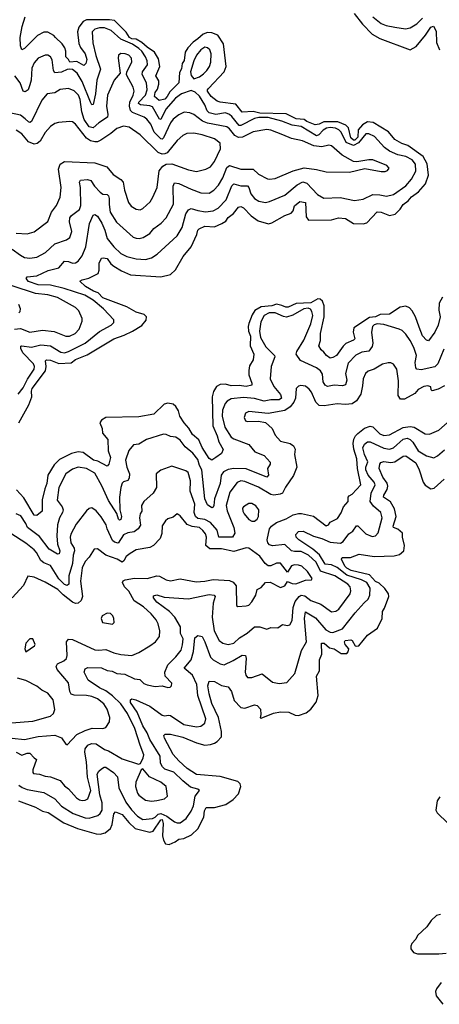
# Model space of a CAD drawing. Extents: x 1954683 to 2060285, y 904798 to 1016299.
# Tile 258 of 472: x 1977170 to 1980217, y 999122 to 1006274. Entities that reach past the tile are written whole.
import ezdxf

# ---------------------------------------------------------------- set-up
doc = ezdxf.new("R2010")
doc.units = 0

msp = doc.modelspace()

# ---------------------------------------------------------------- linework, layer by layer
at = {"layer": '0CON10XD'}
for points in [[(1977236, 1003476), (1977258.8, 1003535), (1977256.2, 1003575), (1977261.5, 1003595), (1977357.7, 1003722.3), (1977363.5, 1003755), (1977358.1, 1003795), (1977365, 1003804.2), (1977395, 1003800), (1977455, 1003777.8), (1977545, 1003780.9), (1977575, 1003805.3), (1977659.1, 1003840.9), (1977855, 1003956.2), (1977928.5, 1003981.5), (1977989.4, 1004010.6), (1978056.6, 1004053.4), (1978087.6, 1004092.4), (1978090, 1004115), (1978075, 1004131.5), (1978015, 1004150.3), (1977948.1, 1004188.1), (1977775, 1004253.9), (1977739, 1004289), (1977706.8, 1004303.2), (1977649.1, 1004335), (1977606.7, 1004375), (1977623.3, 1004385), (1977672.5, 1004397.5), (1977739.7, 1004430.3), (1977748.6, 1004455), (1977746.7, 1004505), (1977765, 1004540.8), (1977775.7, 1004544.3), (1977805, 1004538.2), (1977831.3, 1004501.3), (1977852.8, 1004482.8), (1977909.3, 1004449.3), (1977975, 1004421.8), (1978195, 1004407.3), (1978265, 1004424.2), (1978302.1, 1004457.9), (1978357.5, 1004555), (1978415.4, 1004624.6), (1978456.2, 1004713.8), (1978464.4, 1004745), (1978474.2, 1004755), (1978515, 1004773.8), (1978585, 1004769.5), (1978637.6, 1004792.4), (1978668.3, 1004811.7), (1978685, 1004838.1), (1978723.8, 1004866.2), (1978758.9, 1004911.1), (1978776.4, 1004916.4), (1978795, 1004906.8), (1978850.4, 1004850.4), (1978902.5, 1004812.5), (1978977.9, 1004792.1), (1979001.3, 1004798.7), (1979095, 1004852.2), (1979140.8, 1004869.2), (1979155.7, 1004885), (1979165, 1004921.2), (1979205, 1004952.9), (1979246, 1004945), (1979251.7, 1004841.7), (1979267, 1004817), (1979435, 1004820.9), (1979485, 1004835.4), (1979535, 1004828.7), (1979595, 1004793.1), (1979665, 1004790), (1979691.3, 1004798.7), (1979765, 1004877.8), (1979796.2, 1004875), (1979855, 1004852.5), (1979897.7, 1004862.3), (1979933.4, 1004896.6), (1979955, 1004930.6), (1979991.8, 1004958.2), (1980015, 1004987.2), (1980066.9, 1005023.1), (1980117.5, 1005082.5), (1980140, 1005145), (1980128, 1005228), (1980101, 1005281), (1979989.7, 1005359.7), (1979945, 1005374.1), (1979893.3, 1005403.3), (1979848.7, 1005458.7), (1979737.2, 1005527.2), (1979695, 1005531.3), (1979659.3, 1005510.7), (1979628.7, 1005475), (1979625, 1005420.7), (1979605, 1005400), (1979595, 1005398.1), (1979575, 1005416.9), (1979558.6, 1005488.6), (1979537.4, 1005507.4), (1979480.9, 1005530.9), (1979377.8, 1005532.2), (1979345, 1005514.2), (1979315, 1005510.6), (1979255, 1005534.1), (1979235, 1005549.5), (1979177.5, 1005555), (1979105, 1005590), (1978915, 1005595.3), (1978865, 1005606.8), (1978785, 1005601.1), (1978739.6, 1005659.6), (1978625, 1005674.3), (1978603.1, 1005683.1), (1978560.4, 1005715), (1978535, 1005753.8), (1978534.1, 1005765), (1978541.2, 1005775), (1978655.4, 1005894.6), (1978668.8, 1005935), (1978649.1, 1006099.1), (1978610.3, 1006160.3), (1978565, 1006179.6), (1978535, 1006180.9), (1978501.9, 1006168.1), (1978465, 1006133.8), (1978428.9, 1006111.1), (1978390.5, 1006069.5), (1978371.6, 1006038.4), (1978365, 1005977.5), (1978350, 1005955), (1978345, 1005916), (1978330, 1005890), (1978325, 1005815.8), (1978259.7, 1005750.3), (1978242, 1005715), (1978225, 1005696.2), (1978183.6, 1005686.4), (1978148.5, 1005715), (1978153.9, 1005745), (1978170.4, 1005769.6), (1978181.3, 1005805), (1978180.2, 1005830.2), (1978159.1, 1005865), (1978188.5, 1005935), (1978179.3, 1005989.3), (1978148.2, 1006038.2), (1978095, 1006074), (1978058.3, 1006108.3), (1978015, 1006131.7), (1977984.5, 1006135), (1977967.5, 1006145), (1977942.5, 1006182.5), (1977858.3, 1006268.3), (1977823.6, 1006273.6), (1977656, 1006274), (1977630.4, 1006259.6), (1977600, 1006220), (1977589.3, 1006185), (1977600, 1006100), (1977611.4, 1006071.4), (1977645.2, 1006025), (1977657.1, 1005985), (1977650.7, 1005955), (1977635, 1005940.4), (1977585, 1005970.7), (1977534.6, 1005964.6), (1977524.8, 1005984.8), (1977504.7, 1006004.7), (1977505.4, 1006045), (1977499.3, 1006069.3), (1977478.9, 1006098.9), (1977429.6, 1006145), (1977418.6, 1006158.6), (1977375, 1006182.5), (1977346.8, 1006183.2), (1977300, 1006160), (1977205, 1006063.6), (1977185, 1006056), (1977175.6, 1006085), (1977174.7, 1006145), (1977187.7, 1006225), (1977209.5, 1006295)], [(1979599.4, 1006319.4), (1979660.4, 1006240.4), (1979729, 1006169), (1979786.5, 1006136.5), (1980005, 1006054), (1980050, 1006080), (1980117.5, 1006162.5), (1980155, 1006219.5), (1980175, 1006226), (1980195, 1006191.2), (1980197.9, 1006107.9), (1980218.2, 1006055)], [(1979735, 1006294.6), (1979795.7, 1006245.7), (1979831.5, 1006231.5), (1979895, 1006218.4), (1979971.7, 1006208.3), (1980005, 1006213.9), (1980055, 1006244.7), (1980095.5, 1006284.5)], [(1977160.4, 1003555), (1977195, 1003600.4), (1977226.8, 1003663.2), (1977275.2, 1003735), (1977278.4, 1003755), (1977271.2, 1003775), (1977194, 1003854), (1977177.6, 1003885), (1977177.8, 1003902.2), (1977185, 1003906.2), (1977255, 1003895.6), (1977325, 1003912.2), (1977395, 1003904.3), (1977469.5, 1003859.5), (1977495, 1003855.2), (1977525, 1003862.7), (1977646.6, 1003923.4), (1977750.9, 1004009.1), (1977835, 1004055.5), (1977853.3, 1004075), (1977853.1, 1004095), (1977780, 1004175), (1977705, 1004236.8), (1977642.3, 1004272.3), (1977492.4, 1004322.4), (1977395, 1004345.4), (1977305, 1004347.3), (1977235, 1004371.8), (1977216.9, 1004395), (1977223.7, 1004406.3), (1977295, 1004413.3), (1977376.6, 1004453.4), (1977455, 1004470.4), (1977495, 1004518.9), (1977525, 1004518.4), (1977555, 1004505.4), (1977575, 1004507.5), (1977595, 1004521.1), (1977625, 1004558.9), (1977651.6, 1004625), (1977676.7, 1004793.3), (1977705, 1004854), (1977715, 1004860), (1977735, 1004846.5), (1977766.8, 1004795), (1977788.7, 1004745), (1977805.2, 1004685), (1977854.1, 1004625), (1977905, 1004575.5), (1977948, 1004555), (1978015, 1004536.8), (1978085, 1004532.8), (1978127.5, 1004545), (1978168.1, 1004571.9), (1978312.9, 1004705), (1978350.9, 1004765), (1978376.1, 1004865), (1978395, 1004892.2), (1978415, 1004901.8), (1978465, 1004886.9), (1978519.5, 1004879.5), (1978575, 1004885.9), (1978611.5, 1004905), (1978668.6, 1004965), (1978711.9, 1005068.1), (1978725, 1005081.2), (1978775, 1005067.5), (1978825, 1005066.2), (1978835.2, 1005055.2), (1978848.2, 1005008.2), (1978875, 1004974.5), (1978906.5, 1004956.5), (1978955, 1004946.8), (1978985, 1004953.1), (1979095, 1005000), (1979186.1, 1005075), (1979225.3, 1005095.3), (1979255.7, 1005085.7), (1979332.9, 1005005), (1979378.7, 1004978.7), (1979496.6, 1004983.4), (1979601.4, 1004961.4), (1979665, 1004971.5), (1979735, 1005003.8), (1979785, 1005001.8), (1979835, 1004991.5), (1979885, 1005005.4), (1979975, 1005066.9), (1980014.7, 1005115), (1980047.3, 1005172.7), (1980044.3, 1005224.3), (1980020.4, 1005255), (1979975, 1005280), (1979915, 1005292.9), (1979855, 1005318.5), (1979818.4, 1005345), (1979745.6, 1005425.6), (1979705, 1005443.8), (1979685, 1005444.5), (1979631, 1005379), (1979595, 1005359.6), (1979541.9, 1005381.9), (1979505, 1005456), (1979488, 1005475), (1979464.4, 1005485.6), (1979425, 1005490), (1979398.1, 1005485), (1979375, 1005470.6), (1979343.4, 1005436.5), (1979325, 1005431.1), (1979215, 1005498.4), (1979148.8, 1005508.8), (1979075, 1005536.2), (1978975, 1005563.1), (1978907.1, 1005562.9), (1978875, 1005556.6), (1978775, 1005504.8), (1978765, 1005505.3), (1978711.6, 1005571.6), (1978695, 1005586.4), (1978665, 1005597.5), (1978595, 1005586.3), (1978546.9, 1005596.9), (1978532.6, 1005612.6), (1978514.3, 1005655), (1978475, 1005718.2), (1978445, 1005748.1), (1978415, 1005760), (1978345, 1005735.3), (1978300.9, 1005705), (1978230.4, 1005625), (1978195, 1005547.9), (1978185, 1005551.1), (1978135, 1005641.6), (1978115, 1005649.2), (1978047.5, 1005655), (1978033.8, 1005665), (1978035.7, 1005675), (1978082.7, 1005725), (1978094.8, 1005764.8), (1978090.5, 1005815), (1978059.3, 1005875), (1978062.9, 1005895), (1978097.4, 1005945), (1978095.9, 1005974.1), (1978083.2, 1006005), (1978056.3, 1006045), (1978035, 1006063.8), (1977989.1, 1006095), (1977905, 1006133.5), (1977834.5, 1006195.5), (1977785, 1006214.1), (1977750, 1006215), (1977716.2, 1006205), (1977695.6, 1006185), (1977701.2, 1006105), (1977723.5, 1006013.5), (1977758.1, 1005915), (1977730, 1005835), (1977721.2, 1005735), (1977705, 1005658.8), (1977695, 1005655.8), (1977685, 1005674.2), (1977624.4, 1005825), (1977587.9, 1005885), (1977555, 1005911.2), (1977535, 1005915.5), (1977515, 1005912.5), (1977475, 1005892.6), (1977425, 1005886.7), (1977416, 1005905), (1977405, 1005982), (1977394.6, 1006004.6), (1977375, 1006015.6), (1977355, 1006015.5), (1977305, 1005995.6), (1977275, 1005961.4), (1977258.6, 1005921.4), (1977253.2, 1005835), (1977245, 1005801.4), (1977231.5, 1005765), (1977210.3, 1005750.3), (1977194.7, 1005755), (1977174.7, 1005815), (1977135.2, 1005865)], [(1978435, 1005843.8), (1978475, 1005859.2), (1978505, 1005880.4), (1978529.6, 1005905), (1978547.8, 1005935), (1978557.8, 1005965), (1978559.7, 1006025), (1978551.5, 1006055), (1978535, 1006069.5), (1978515, 1006073.5), (1978485, 1006055.5), (1978455, 1006015.6), (1978435, 1005975.7), (1978411.3, 1005895), (1978415, 1005868.8), (1978435, 1005843.8)], [(1977115, 1004607.9), (1977175, 1004562.5), (1977205, 1004547.1), (1977245, 1004541.8), (1977295, 1004548.9), (1977358.1, 1004581.9), (1977424.8, 1004645.2), (1977511.2, 1004675), (1977535, 1004692.5), (1977548.8, 1004735), (1977531.6, 1004805), (1977535.2, 1004834.8), (1977547.5, 1004852.5), (1977603.6, 1004895), (1977615, 1004923.3), (1977611.1, 1005055), (1977603.8, 1005095), (1977612.3, 1005107.7), (1977662.3, 1005112.3), (1977686.8, 1005106.8), (1977713.8, 1005063.8), (1977755, 1005020), (1977775, 1005007.1), (1977805, 1005003.5), (1977815, 1004995.6), (1977820.4, 1004975), (1977819, 1004931), (1977828.2, 1004875), (1977873.2, 1004803.2), (1977995, 1004695.5), (1978015, 1004686.2), (1978037.5, 1004685), (1978067.9, 1004692.1), (1978115, 1004720), (1978143.4, 1004756.6), (1978198.1, 1004795), (1978234.2, 1004835.8), (1978286.9, 1004933.1), (1978284.7, 1005065.3), (1978295, 1005088.5), (1978325, 1005085.3), (1978415, 1005041.9), (1978485, 1005016.2), (1978545, 1005013.1), (1978578.9, 1005035), (1978615, 1005072.5), (1978645, 1005125.5), (1978675, 1005199.6), (1978695, 1005215.8), (1978775, 1005189.3), (1978865, 1005187.6), (1978905, 1005151.2), (1978968.9, 1005118.9), (1978985.5, 1005115.5), (1979025, 1005121.5), (1979155, 1005176.6), (1979235, 1005199.1), (1979325, 1005186.9), (1979395, 1005170), (1979565, 1005167.1), (1979675.9, 1005194.1), (1979795, 1005170.8), (1979825, 1005171.9), (1979841.7, 1005178.3), (1979853.8, 1005195), (1979836.7, 1005215), (1979735, 1005255.6), (1979705, 1005257.1), (1979619.1, 1005240.9), (1979595, 1005244.4), (1979511, 1005291), (1979435, 1005358.8), (1979415, 1005361.5), (1979365, 1005350.3), (1979307.1, 1005357.1), (1979222.8, 1005392.8), (1979145, 1005410.3), (1979082.1, 1005437.9), (1978995, 1005470.6), (1978965, 1005475.3), (1978865, 1005458.2), (1978788.8, 1005421.2), (1978759, 1005419), (1978733.5, 1005433.5), (1978695, 1005480.6), (1978675, 1005496.1), (1978535, 1005521.2), (1978497.9, 1005537.9), (1978435, 1005586.1), (1978405, 1005597.5), (1978365, 1005601.2), (1978325, 1005583.1), (1978285, 1005550.8), (1978265, 1005523.6), (1978215, 1005416.2), (1978205, 1005406), (1978195, 1005407.4), (1978147.2, 1005457.2), (1978122.5, 1005515), (1978092.5, 1005552.5), (1978075, 1005565.9), (1977990.5, 1005600.5), (1977974.1, 1005615), (1977966.6, 1005645), (1977969, 1005675), (1977994.3, 1005725), (1978000.8, 1005755), (1977993.5, 1005785), (1977946.8, 1005873.2), (1977949.5, 1005895), (1977984.5, 1005965), (1977981.5, 1005995), (1977962.9, 1006015), (1977936.7, 1006025), (1977905, 1006028.1), (1977888, 1006015), (1977884.4, 1005995), (1977900, 1005885), (1977856.5, 1005835), (1977806.9, 1005725), (1977800, 1005645), (1977811.2, 1005585), (1977808.4, 1005565), (1977744.2, 1005525.8), (1977705, 1005487.3), (1977675, 1005496.4), (1977638.2, 1005548.2), (1977621.3, 1005605), (1977608.6, 1005695), (1977596.3, 1005725), (1977565, 1005756.8), (1977525, 1005773.8), (1977464.1, 1005765.9), (1977425, 1005742.5), (1977370.8, 1005735), (1977330.9, 1005689.1), (1977255, 1005533.3), (1977245, 1005528.2), (1977235, 1005531.2), (1977210.4, 1005555), (1977175, 1005581.4), (1977096.9, 1005596.9)], [(1977145, 1004723.2), (1977225, 1004718.5), (1977275, 1004732.9), (1977375, 1004809.2), (1977401.1, 1004875), (1977436.7, 1004925), (1977464.7, 1004985.3), (1977472.1, 1005055), (1977451.9, 1005188.1), (1977464.4, 1005225), (1977495, 1005243.8), (1977715, 1005233.8), (1977802.5, 1005205), (1977848.8, 1005148.8), (1977905, 1005112.7), (1977922.1, 1005095), (1977931.1, 1005035), (1977960, 1004945), (1977979.2, 1004919.2), (1978015, 1004897.5), (1978045, 1004892.7), (1978065, 1004902.2), (1978118.1, 1004951.9), (1978137.5, 1004985), (1978168, 1005055), (1978182, 1005175), (1978209.3, 1005210.7), (1978235, 1005223.8), (1978275, 1005226.4), (1978395.5, 1005184.5), (1978455, 1005170.4), (1978522.6, 1005187.4), (1978555, 1005205.6), (1978585.4, 1005245), (1978627.5, 1005335), (1978626.9, 1005376.9), (1978585, 1005408.2), (1978495, 1005436.6), (1978435, 1005448.7), (1978385, 1005447.9), (1978355, 1005433.5), (1978312.9, 1005397.1), (1978242.1, 1005307.9), (1978225, 1005298.8), (1978205, 1005298), (1978175, 1005310), (1978045, 1005436.9), (1977965, 1005492.1), (1977925, 1005501.5), (1977875, 1005483.8), (1977832.7, 1005447.3), (1977760.6, 1005399.4), (1977735, 1005387.8), (1977715, 1005387.6), (1977685, 1005395.2), (1977655, 1005413.9), (1977575, 1005516.2), (1977555, 1005531.3), (1977535, 1005534.7), (1977451.7, 1005528.3), (1977425, 1005520), (1977395, 1005497.8), (1977356, 1005454), (1977318.7, 1005391.3), (1977296.3, 1005373.7), (1977275, 1005370.5), (1977235, 1005387.9), (1977185.4, 1005445), (1977145, 1005471.8)], [(1977132.9, 1004027.1), (1977175, 1004030.2), (1977245, 1004003.9), (1977335, 1004019.4), (1977419.5, 1004009.5), (1977505, 1003976.2), (1977532.5, 1003975), (1977574.3, 1003995), (1977602.5, 1004025), (1977624.2, 1004085), (1977624.2, 1004104.2), (1977598.8, 1004158.8), (1977575, 1004184.4), (1977445, 1004256.9), (1977375, 1004275.3), (1977285, 1004285.2), (1977115, 1004341.6)], [(1980240.8, 1004259.2), (1980216.7, 1004215), (1980213.8, 1004165), (1980222.7, 1004115), (1980210, 1004055), (1980185.3, 1004005), (1980137.9, 1003942.1), (1980125, 1003945.8), (1980095, 1003977.8), (1980070.8, 1004040.8), (1980044.1, 1004115), (1980020.1, 1004160.1), (1980001.1, 1004181.1), (1979975, 1004193.1), (1979933.1, 1004186.9), (1979855, 1004136.1), (1979787.3, 1004132.7), (1979755, 1004115.3), (1979709.6, 1004110.4), (1979596.1, 1004035), (1979592, 1004005), (1979603.1, 1003955), (1979595, 1003945.7), (1979539, 1003921), (1979518.2, 1003901.8), (1979471.4, 1003835), (1979445, 1003820), (1979425, 1003816.5), (1979397.5, 1003835), (1979379.4, 1003859.4), (1979358.6, 1003875), (1979342.2, 1003905), (1979353.8, 1003945), (1979354, 1003995), (1979381.3, 1004115), (1979382.2, 1004195), (1979368.8, 1004228.8), (1979353.4, 1004243.4), (1979335, 1004247.5), (1979285, 1004217.5), (1979177.6, 1004212.4), (1979119.2, 1004185), (1979103.1, 1004185), (1979075, 1004198.9), (1979035, 1004207.5), (1979002, 1004195), (1978925, 1004189.4), (1978878.8, 1004161.2), (1978858.9, 1004131.1), (1978833.1, 1004066.9), (1978830, 1004045), (1978831.4, 1004011.4), (1978847, 1003975), (1978844.5, 1003905), (1978870.8, 1003845), (1978865, 1003803.3), (1978839.3, 1003760.7), (1978833.9, 1003726.1), (1978835.3, 1003695), (1978856.9, 1003635), (1978855, 1003620), (1978815, 1003609.2), (1978765, 1003616.4), (1978705, 1003615.6), (1978665, 1003626.8), (1978625.8, 1003624.2), (1978600.6, 1003609.4), (1978576.5, 1003573.5), (1978568.2, 1003535), (1978573.4, 1003323.4), (1978605, 1003252.5), (1978617, 1003207), (1978646.7, 1003153.3), (1978636.7, 1003123.3), (1978595, 1003094.5), (1978565, 1003074), (1978545, 1003085.6), (1978495, 1003165.7), (1978472, 1003222), (1978425, 1003260), (1978397.6, 1003307.6), (1978365, 1003345.7), (1978334.1, 1003395), (1978323, 1003433), (1978304.1, 1003464.1), (1978285, 1003480.4), (1978245, 1003487.5), (1978219.1, 1003480.9), (1978145, 1003408.9), (1978035, 1003388.4), (1977795, 1003384.6), (1977764.2, 1003365), (1977753.1, 1003345), (1977770, 1003305), (1977771.7, 1003271.7), (1977811.5, 1003225), (1977812.7, 1003142.7), (1977830, 1003095), (1977817.5, 1003045), (1977805, 1003030), (1977737.1, 1003067.1), (1977707.1, 1003075), (1977630.2, 1003130.2), (1977595, 1003134), (1977546.7, 1003123.3), (1977460.6, 1003079.4), (1977419.9, 1003040.1), (1977375.8, 1002965), (1977367.7, 1002905), (1977352.5, 1002867.5), (1977333.3, 1002786.7), (1977334.4, 1002705), (1977295, 1002673.1), (1977275, 1002675.8), (1977200.9, 1002800.9), (1977148, 1002858)], [(1977165, 1004144.3), (1977174, 1004155), (1977177.1, 1004175), (1977164.3, 1004205)], [(1979729.5, 1003900.5), (1979705, 1003867.3), (1979655, 1003859.7), (1979612.4, 1003837.6), (1979555, 1003778.5), (1979537.3, 1003705), (1979545.3, 1003654.7), (1979535, 1003622.9), (1979514.5, 1003615.5), (1979455, 1003620.3), (1979405, 1003610), (1979389.6, 1003619.6), (1979374.7, 1003644.7), (1979369, 1003699), (1979355, 1003723.5), (1979326, 1003745), (1979208.7, 1003798.7), (1979178, 1003845), (1979182.3, 1003865), (1979232.8, 1003947.2), (1979284.8, 1004065), (1979297.9, 1004125), (1979292, 1004155), (1979282, 1004172), (1979265, 1004177.6), (1979234.4, 1004175), (1979153.1, 1004126.9), (1979107.3, 1004112.7), (1979085, 1004117), (1979025, 1004145.7), (1978980.8, 1004145), (1978944.6, 1004125), (1978920.9, 1004079.1), (1978912.2, 1004012.2), (1978918.4, 1003965), (1978958, 1003898), (1979020, 1003835), (1979023.1, 1003825), (1978997.1, 1003755), (1978989.3, 1003665), (1979015, 1003609.5), (1979065, 1003550.8), (1979070.9, 1003525), (1979055, 1003512.6), (1978995, 1003513.9), (1978945, 1003502.3), (1978875, 1003522), (1978795, 1003529.6), (1978705, 1003520.6), (1978676.6, 1003503.4), (1978663.3, 1003486.7), (1978642.6, 1003437.4), (1978641.6, 1003395), (1978659.3, 1003315), (1978705, 1003241.5), (1978725, 1003229.1), (1978835, 1003188.9), (1978877.8, 1003135), (1978945, 1003108.2), (1978989.7, 1003060.3), (1978988.5, 1003045), (1978970.8, 1003015), (1978976.4, 1002965), (1978965, 1002951.1), (1978815, 1003011.1), (1978725, 1003013.3), (1978684.1, 1003005.9), (1978650.8, 1002989.2), (1978633.8, 1002965), (1978625.6, 1002905), (1978585.3, 1002795), (1978579.6, 1002745), (1978575, 1002734), (1978565, 1002729.2), (1978535, 1002749.2), (1978514.8, 1002795), (1978492.4, 1003005), (1978476.6, 1003035), (1978465, 1003079.1), (1978428.1, 1003125), (1978372.2, 1003172.2), (1978335, 1003220.8), (1978305, 1003241.5), (1978265, 1003247.1), (1978235, 1003262.2), (1978215, 1003263.6), (1978091.2, 1003225), (1978035, 1003190.8), (1977997.5, 1003185), (1977962, 1003145), (1977937.8, 1003075), (1977947.5, 1003025), (1977966.9, 1002975), (1977965.8, 1002944.2), (1977955, 1002926.5), (1977925, 1002916.2), (1977915, 1002906.7), (1977903.8, 1002875), (1977894.7, 1002805), (1977897.3, 1002715), (1977909.6, 1002665), (1977905.5, 1002644.5), (1977895, 1002640), (1977886.9, 1002646.9), (1977876.7, 1002686.7), (1977815, 1002782.9), (1977767.5, 1002887.5), (1977715, 1002979.1), (1977655, 1003013.1), (1977595, 1003024.6), (1977555, 1003009.6), (1977506.4, 1002975), (1977454.3, 1002875.7), (1977443.6, 1002785), (1977479.2, 1002735), (1977486.5, 1002715), (1977481.8, 1002695), (1977458.7, 1002655), (1977445, 1002605.7), (1977439.3, 1002525), (1977445.8, 1002465), (1977462.8, 1002415), (1977456.6, 1002393.4), (1977445, 1002390.8), (1977385, 1002428.7), (1977315, 1002519.7), (1977227.3, 1002585), (1977215.7, 1002615), (1977179.3, 1002669.3), (1977143.7, 1002683.7)], [(1980249.9, 1003880.1), (1980205.5, 1003774.5), (1980185, 1003751.9), (1980085, 1003731.5), (1980054.2, 1003735), (1980046.2, 1003746.2), (1980041.2, 1003785), (1980051.8, 1003835), (1980031.9, 1003891.9), (1980005.4, 1003945), (1979975, 1003988.6), (1979946.5, 1004016.5), (1979925, 1004027.3), (1979815, 1004060), (1979765, 1004064.4), (1979745, 1004058.1), (1979733.3, 1004045), (1979724.5, 1004005), (1979733.8, 1003925), (1979729.5, 1003900.5)], [(1980254, 1003615), (1980208.8, 1003591.2), (1980165, 1003577.5), (1980157.5, 1003585), (1980155, 1003608.1), (1980135, 1003613.8), (1980105, 1003608.5), (1980065, 1003588.9), (1980040.5, 1003559.5), (1979965, 1003517.3), (1979935, 1003518.9), (1979918, 1003545), (1979920.3, 1003650.3), (1979908.5, 1003735), (1979885, 1003772.9), (1979865, 1003782.2), (1979845, 1003782.5), (1979805, 1003771.5), (1979745, 1003735.4), (1979700.1, 1003719.9), (1979681.5, 1003705), (1979663.7, 1003666.3), (1979660.3, 1003615), (1979646.7, 1003555), (1979615, 1003506.2), (1979585, 1003484.6), (1979535, 1003478.2), (1979475, 1003484.4), (1979381.2, 1003468.8), (1979345, 1003471.6), (1979320.8, 1003495), (1979288.3, 1003568.3), (1979271.3, 1003591.3), (1979245, 1003611.5), (1979212.6, 1003617.4), (1979195, 1003612.9), (1979177.1, 1003595), (1979174.1, 1003525), (1979160, 1003495), (1979135, 1003462.5), (1979095.2, 1003434.8), (1978975, 1003414), (1978835, 1003427.1), (1978810.6, 1003415)], [(1978810.6, 1003415), (1978801.1, 1003385), (1978810.2, 1003360.2), (1978825.5, 1003355.5), (1978905, 1003357.8), (1978955, 1003347.5), (1979004.3, 1003305), (1979026.1, 1003256.1), (1979065, 1003211.5), (1979135, 1003195.5), (1979159.1, 1003179.1), (1979171.4, 1003155), (1979166.5, 1003115), (1979182.9, 1003025), (1979157.6, 1002962.4), (1979100.3, 1002879.7), (1979077.5, 1002835), (1979062.9, 1002827.1), (1979015, 1002821.3), (1978995, 1002824.7), (1978905, 1002878.6), (1978805, 1002918.8), (1978775, 1002923.4), (1978748.6, 1002911.4), (1978697, 1002843), (1978668.8, 1002745), (1978676.2, 1002706.2), (1978725.7, 1002585), (1978731.8, 1002545), (1978715, 1002515.9), (1978674.8, 1002514.8), (1978616.1, 1002516.1), (1978605.4, 1002565.4), (1978555, 1002622.5), (1978515, 1002644.8), (1978465, 1002651.6), (1978446.2, 1002665), (1978437.2, 1002695), (1978443, 1002755), (1978408.4, 1002848.4), (1978410, 1002925), (1978394.7, 1002984.7), (1978377.8, 1002997.8), (1978275, 1003032.2), (1978195, 1003002), (1978160.8, 1002975), (1978163.6, 1002875), (1978138.9, 1002835), (1978071.5, 1002775), (1978054.4, 1002745), (1978056.9, 1002705), (1978046, 1002684), (1978041.5, 1002655), (1978046.9, 1002603.1), (1978030.5, 1002575), (1978000.8, 1002555), (1977955, 1002547.8), (1977925, 1002533.3), (1977885, 1002470.9), (1977858.8, 1002478.8), (1977845, 1002490), (1977805.7, 1002575.7), (1977797.3, 1002605), (1977762.2, 1002662.2), (1977725, 1002707.5), (1977695, 1002728.8), (1977675, 1002724), (1977655, 1002705.8), (1977581, 1002609), (1977542.7, 1002537.2), (1977536.7, 1002515), (1977542.2, 1002475), (1977564.7, 1002434.7), (1977567.3, 1002415), (1977558.1, 1002385), (1977552.8, 1002325), (1977527.3, 1002235), (1977526.7, 1002173.3), (1977515, 1002163.4), (1977495, 1002170.9), (1977455, 1002212.9), (1977395, 1002309.3), (1977345, 1002328.1), (1977325, 1002345.3), (1977291.6, 1002405), (1977275, 1002423.1), (1977215, 1002472.7), (1977105, 1002540.9)], [(1977164.4, 1003345.6), (1977236, 1003476)], [(1977145, 1000953.8), (1977185, 1000932.3), (1977225, 1000947.6), (1977245, 1000947), (1977275, 1000912), (1977291.7, 1000901.7), (1977266.8, 1000825), (1977264.6, 1000805), (1977269.5, 1000799.5), (1977314.7, 1000794.7), (1977355, 1000779.1), (1977395, 1000774), (1977465, 1000748.7), (1977495, 1000710.5), (1977525, 1000687.5), (1977583.3, 1000623.3), (1977605, 1000607.7), (1977625, 1000602), (1977645.3, 1000604.7), (1977664.2, 1000615.8), (1977688.1, 1000675), (1977661.9, 1000771.9), (1977655.3, 1000884.7), (1977642.9, 1000955), (1977645, 1000977.5), (1977664.3, 1001005.7), (1977692.2, 1001017.8), (1977725, 1001014.7), (1977785, 1000973.5), (1977815, 1000963.3), (1977915, 1000905.5), (1978034.2, 1000865.8), (1978047.9, 1000872.1), (1978067.9, 1000912.1), (1978072.1, 1000935), (1978044.2, 1001004.2), (1978007.4, 1001125), (1977953.9, 1001235), (1977904.6, 1001305), (1977844, 1001364), (1977795, 1001400), (1977750.8, 1001420.8), (1977667.2, 1001477.2), (1977639.4, 1001535), (1977645, 1001558.8), (1977665, 1001569.4), (1977765, 1001566.9), (1977805, 1001546.6), (1977841.2, 1001541.2), (1977875, 1001525.8), (1977935, 1001519.7), (1978005, 1001487.5), (1978042.8, 1001482.8), (1978072.7, 1001452.7), (1978095, 1001442.5), (1978155, 1001431.9), (1978205, 1001435.8), (1978245, 1001424.2), (1978263.9, 1001426.1), (1978273.3, 1001435), (1978276.2, 1001455), (1978225.6, 1001505), (1978223.2, 1001535), (1978245, 1001587.9), (1978305, 1001645.5), (1978342.7, 1001695), (1978353.6, 1001733.6), (1978357.1, 1001777.1), (1978338.5, 1001815), (1978337.5, 1001865), (1978295.7, 1001935), (1978258, 1001975), (1978165, 1002042.6), (1978141.8, 1002075), (1978141.3, 1002088.7), (1978165, 1002096.6), (1978219.1, 1002079.1), (1978395, 1002066.9), (1978545, 1002098.1), (1978582.5, 1002095), (1978588.8, 1002085), (1978574.3, 1002035.7), (1978568.2, 1001935), (1978583.5, 1001835), (1978620, 1001765), (1978646, 1001745), (1978685, 1001735.4), (1978725, 1001744.7), (1978766.9, 1001785), (1978821.4, 1001818.6), (1978875, 1001865.3), (1978914, 1001864), (1978965, 1001847.5), (1978995, 1001860), (1979045, 1001858), (1979077.9, 1001882.1), (1979115, 1001874.5), (1979131.1, 1001878.9), (1979149.4, 1001910.6), (1979156.7, 1002005), (1979171.2, 1002048.8), (1979200, 1002085), (1979215, 1002093.6), (1979240.5, 1002090.5), (1979285.4, 1002055), (1979357.8, 1002027.8), (1979435, 1001973.6), (1979465, 1001978), (1979488.2, 1001991.8), (1979569.6, 1002105), (1979575.4, 1002125.4), (1979569.2, 1002155), (1979552.3, 1002175), (1979458.5, 1002235), (1979355, 1002269.6), (1979324, 1002335), (1979267.1, 1002385), (1979215, 1002412.3), (1979165, 1002411.7), (1979145, 1002417.2), (1979095, 1002462.5), (1979005, 1002451.5), (1978985, 1002460), (1978972.8, 1002475), (1978967.6, 1002495), (1978984.8, 1002575.2), (1978998, 1002595), (1979035, 1002621.2), (1979105, 1002647.8), (1979155, 1002677.1), (1979193.7, 1002686.3), (1979217.7, 1002687.8), (1979305, 1002668.9), (1979395, 1002597.5), (1979412, 1002605), (1979426, 1002625), (1979478.1, 1002651.9), (1979505, 1002692.2), (1979522.8, 1002735), (1979556.4, 1002775), (1979556.7, 1002805), (1979563.3, 1002815), (1979585, 1002827.3), (1979647.1, 1002895), (1979623.2, 1003013.2), (1979617.3, 1003085), (1979597.3, 1003155), (1979592.3, 1003195), (1979596.5, 1003226.5), (1979608.6, 1003251.4), (1979625, 1003268.1), (1979675, 1003307.5), (1979715, 1003321), (1979735, 1003316.3), (1979785, 1003266.1), (1979815, 1003252.6), (1979855, 1003258.8), (1979955, 1003312), (1980005, 1003319.8), (1980033.6, 1003313.6), (1980115, 1003266.8), (1980145, 1003262.9), (1980215, 1003292.7), (1980295, 1003364.6)], [(1977164.7, 1000715), (1977187.5, 1000697.5), (1977225, 1000681.6), (1977345, 1000661.5), (1977425, 1000614.6), (1977475, 1000562), (1977558.7, 1000508.7), (1977645, 1000477.1), (1977675.7, 1000474.3), (1977737.5, 1000495), (1977755, 1000508.6), (1977768.5, 1000531.5), (1977768.1, 1000585), (1977752.1, 1000645), (1977733.6, 1000795), (1977743.9, 1000815), (1977765, 1000833.2), (1977784.5, 1000844.5), (1977795, 1000844), (1977851.5, 1000805), (1977880.4, 1000775), (1977889.5, 1000695), (1977941.1, 1000591.1), (1977981.2, 1000535), (1978025, 1000489.1), (1978065, 1000465.7), (1978135, 1000472.4), (1978155, 1000480.8), (1978177, 1000503), (1978195, 1000507.8), (1978239.8, 1000489.8), (1978295, 1000448.9), (1978315, 1000440.8), (1978335, 1000441.4), (1978378, 1000472), (1978415, 1000524.2), (1978432.5, 1000565), (1978445.4, 1000635), (1978476.2, 1000675), (1978463.3, 1000685), (1978410.6, 1000700.6), (1978355, 1000744.6), (1978289, 1000809), (1978225, 1000830.3), (1978206.5, 1000846.5), (1978193.7, 1000873.7), (1978190.8, 1000925), (1978116.3, 1001045), (1978095.2, 1001095), (1978064.6, 1001145), (1978023.1, 1001245), (1977973.9, 1001315), (1977975, 1001334.3), (1977985, 1001340), (1978014, 1001335), (1978115, 1001287.5), (1978205, 1001223.6), (1978225, 1001217.8), (1978247.4, 1001222.6), (1978265, 1001219.2), (1978362, 1001155), (1978455, 1001138.5), (1978486.5, 1001143.5), (1978514.4, 1001165), (1978522.7, 1001195), (1978464.7, 1001365), (1978457.6, 1001445), (1978424.2, 1001514.2), (1978364.6, 1001565), (1978414.5, 1001625.5), (1978432.8, 1001685), (1978442.3, 1001785), (1978465, 1001800.9), (1978495, 1001793.3), (1978515.6, 1001755.6), (1978554.8, 1001645), (1978575, 1001623.6), (1978625, 1001594.6), (1978655, 1001587.7), (1978721.2, 1001618.8), (1978785, 1001657.5), (1978810, 1001655), (1978814.6, 1001634.6), (1978807.3, 1001535), (1978812.2, 1001512.2), (1978825.6, 1001495.6), (1978855, 1001496.5), (1978932, 1001522), (1979005, 1001461.8), (1979055, 1001451.8), (1979109.2, 1001460.8), (1979167.3, 1001525), (1979217.1, 1001692.9), (1979252.3, 1001755), (1979237.6, 1001925), (1979245, 1001972.9), (1979319.3, 1001929.3), (1979393.4, 1001843.4), (1979425, 1001825.3), (1979445, 1001822), (1979515, 1001850), (1979605.5, 1001965), (1979672.7, 1002037.3), (1979699.6, 1002065), (1979711.8, 1002095), (1979715.3, 1002145), (1979690.3, 1002185), (1979652.9, 1002205), (1979545, 1002239.5), (1979475, 1002293.9), (1979435, 1002315.2), (1979389.3, 1002319.3), (1979347.7, 1002387.7), (1979298.6, 1002428.6), (1979196.7, 1002495), (1979178.5, 1002515), (1979174.4, 1002535), (1979194.1, 1002555.9), (1979229.8, 1002559.7), (1979305, 1002523.3), (1979365, 1002506.5), (1979425, 1002478.4), (1979499.3, 1002470.7), (1979520, 1002485), (1979560.3, 1002539.7), (1979590.3, 1002559.7), (1979615, 1002598.8), (1979625, 1002597.1), (1979685, 1002539.5), (1979730.9, 1002520.9), (1979755, 1002524.2), (1979772.9, 1002547.1), (1979803.5, 1002655), (1979792.9, 1002695), (1979740.2, 1002740.2), (1979715.3, 1002775), (1979723.1, 1002835), (1979752.1, 1002895), (1979744.1, 1002915), (1979701.2, 1002965), (1979683.9, 1003005), (1979683.8, 1003025), (1979697.5, 1003062.5), (1979674.4, 1003115), (1979661.4, 1003165), (1979675, 1003191.1), (1979695, 1003207.2), (1979715, 1003206.9), (1979815, 1003161.7), (1979855, 1003154.3), (1979885, 1003164.7), (1979955, 1003227.2), (1979985, 1003234.2), (1980005, 1003225.9), (1980024.7, 1003205), (1980063.2, 1003143.2), (1980125, 1003105.4), (1980177.6, 1003092.4), (1980204.5, 1003105.5), (1980255, 1003149.6)], [(1977160.6, 1000600.6), (1977285, 1000555.4), (1977335, 1000525.5), (1977377.5, 1000515), (1977490.3, 1000440.3), (1977589.3, 1000399.3), (1977725, 1000360), (1977755, 1000359.3), (1977791.7, 1000368.3), (1977829.4, 1000400.6), (1977841.6, 1000428.4), (1977853.1, 1000506.9), (1977865, 1000520), (1977915, 1000502.3), (1977962.1, 1000442.1), (1978010, 1000400), (1978056.5, 1000386.5), (1978115, 1000372.2), (1978140.6, 1000379.4), (1978195, 1000462.3), (1978205, 1000465.5), (1978212.1, 1000435), (1978206.6, 1000346.6), (1978213.8, 1000313.8), (1978228.6, 1000288.6), (1978256.5, 1000283.5), (1978298.5, 1000301.5), (1978325, 1000320.8), (1978362.5, 1000327.5), (1978416.8, 1000353.2), (1978463.9, 1000396.1), (1978507.3, 1000482.7), (1978513.2, 1000526.8), (1978525, 1000552.5), (1978585, 1000551.5), (1978666.6, 1000573.4), (1978719.7, 1000610.3), (1978758.7, 1000651.3), (1978777.1, 1000705), (1978770.8, 1000725), (1978755, 1000740), (1978625, 1000778), (1978455, 1000792.2), (1978386.9, 1000835), (1978325, 1000890.8), (1978285, 1000935.8), (1978222.2, 1001055), (1978217.5, 1001075), (1978225.6, 1001084.4), (1978265, 1001083.8), (1978355, 1001062), (1978455, 1001022.3), (1978515, 1001005.4), (1978555, 1001008.5), (1978585, 1001018.1), (1978605, 1001030.6), (1978635.6, 1001065), (1978636.9, 1001105), (1978613.6, 1001205), (1978565, 1001307.1), (1978545, 1001376.7), (1978536.8, 1001435), (1978545, 1001468.6), (1978585, 1001466.9), (1978635, 1001437.9), (1978685, 1001428.5), (1978708.8, 1001395), (1978728, 1001328), (1978775, 1001279.2), (1978805, 1001274.5), (1978875, 1001296.7), (1978895, 1001293.1), (1978918, 1001265), (1978921.9, 1001228.1), (1978917, 1001203), (1978925, 1001200), (1979012.8, 1001237.2), (1979065, 1001247.1), (1979125, 1001244.2), (1979171.7, 1001221.7), (1979195, 1001220), (1979251.3, 1001238.7), (1979283.8, 1001265), (1979322.1, 1001317.9), (1979336.7, 1001365), (1979326.5, 1001505), (1979347.5, 1001545), (1979347.8, 1001625), (1979365.5, 1001665), (1979360.9, 1001745), (1979380.6, 1001745), (1979420.5, 1001710.5), (1979455, 1001704.6), (1979505, 1001670), (1979545, 1001670.6), (1979556.4, 1001683.6), (1979559.3, 1001705), (1979534.3, 1001735), (1979529.8, 1001755), (1979534.4, 1001765), (1979575, 1001770), (1979585.3, 1001765), (1979607.3, 1001727.3), (1979615, 1001722.7), (1979632.8, 1001727.2), (1979695, 1001804), (1979767.5, 1001855), (1979802.5, 1001925), (1979805.6, 1001975), (1979819.8, 1002000.2), (1979850.5, 1002085), (1979848.5, 1002105), (1979822.6, 1002142.6), (1979780.3, 1002180.3), (1979755, 1002194.5), (1979710.8, 1002240.8), (1979577.4, 1002272.6), (1979545, 1002289.5), (1979530.4, 1002305), (1979506.7, 1002355), (1979512.6, 1002367.4), (1979572.8, 1002367.2), (1979635, 1002390.9), (1979744.8, 1002375.2), (1979890.4, 1002379.6), (1979929.5, 1002390.5), (1979959.6, 1002415), (1979965.4, 1002455), (1979949.6, 1002515), (1979949.1, 1002545), (1979915, 1002574.5), (1979885.8, 1002585), (1979882.5, 1002595), (1979903.8, 1002665), (1979891.2, 1002721.2), (1979862.8, 1002772.8), (1979813.1, 1002805), (1979815, 1002821.4), (1979839.4, 1002860.6), (1979843.2, 1002885), (1979838.7, 1002908.7), (1979808, 1002952), (1979781.5, 1003015), (1979784.7, 1003045.3), (1979792.4, 1003057.6), (1979815, 1003066.1), (1979865, 1003058.2), (1979895, 1003061.5), (1979955, 1003104.5), (1979973.3, 1003105), (1980046.6, 1003055), (1980072, 1003005), (1980099.4, 1002915), (1980113.9, 1002893.9), (1980155, 1002866.1), (1980178.9, 1002871.1), (1980252.2, 1002937.8)], [(1978875, 1002631.4), (1978894.5, 1002645.5), (1978904.3, 1002665), (1978906.5, 1002715), (1978885, 1002741.9), (1978855, 1002760), (1978835, 1002760.6), (1978795.7, 1002735), (1978789.4, 1002725), (1978790, 1002705), (1978799.4, 1002685), (1978835, 1002644.4), (1978855, 1002631.4), (1978875, 1002631.4)], [(1977115, 1001055.6), (1977205, 1001046.9), (1977305, 1001066.5), (1977425, 1001078), (1977475, 1001057.5), (1977505, 1001012.5), (1977515, 1001006.7), (1977585, 1001081.8), (1977645, 1001112), (1977697, 1001127), (1977775, 1001126.9), (1977795, 1001133.5), (1977821.4, 1001175), (1977826.1, 1001205), (1977806, 1001266), (1977780.4, 1001305), (1977735, 1001341.2), (1977695, 1001358.1), (1977655.2, 1001365.2), (1977565, 1001368.1), (1977545, 1001374.6), (1977535.2, 1001395.2), (1977525, 1001457.1), (1977442.1, 1001555), (1977434.4, 1001575), (1977445.4, 1001594.6), (1977491.7, 1001618.3), (1977509.5, 1001635), (1977515.4, 1001655), (1977510, 1001755), (1977525, 1001774.3), (1977555, 1001772.9), (1977715, 1001696.6), (1977745, 1001693.5), (1977795, 1001699.4), (1977855, 1001674.6), (1977905, 1001662.5), (1977983.5, 1001656.5), (1978035, 1001678.1), (1978114.5, 1001725.5), (1978156, 1001755), (1978185.8, 1001795), (1978187.5, 1001835), (1978175.7, 1001885), (1978161.8, 1001915), (1978125, 1001958.8), (1978069.5, 1002009.5), (1978002.6, 1002052.6), (1977962.4, 1002122.4), (1977931.9, 1002155), (1977916.9, 1002185), (1977922.5, 1002197.5), (1977935.2, 1002204.8), (1978005, 1002217.1), (1978095.9, 1002214.1), (1978165, 1002233.6), (1978185, 1002231.8), (1978235, 1002206.2), (1978265, 1002198.8), (1978335, 1002213.1), (1978450.8, 1002190.8), (1978515, 1002196), (1978575, 1002208.8), (1978695, 1002200.4), (1978719.5, 1002189.5), (1978741.1, 1002161.1), (1978745, 1002020), (1978755, 1002012.5), (1978815, 1002016), (1978835, 1002020.8), (1978855.4, 1002044.6), (1978884.3, 1002095), (1978894, 1002135), (1978925, 1002148.8), (1978955, 1002185.8), (1978988.3, 1002188.3), (1979065, 1002149.4), (1979095, 1002162.7), (1979115, 1002194), (1979150, 1002180), (1979175, 1002177.2), (1979245, 1002202.9), (1979290, 1002205), (1979293.8, 1002215), (1979260, 1002265), (1979218.1, 1002305), (1979195, 1002312.9), (1979165, 1002314.6), (1979145, 1002306.9), (1979115, 1002261.2), (1979065, 1002325.5), (1979035, 1002325.6), (1978995, 1002307.5), (1978975, 1002306.5), (1978953.3, 1002323.3), (1978915, 1002377.5), (1978835, 1002435.9), (1978815, 1002436.8), (1978725, 1002410.9), (1978635, 1002429.7), (1978551.7, 1002431.7), (1978523.1, 1002455), (1978526, 1002516), (1978519, 1002539), (1978500.9, 1002565), (1978475, 1002585.9), (1978422.6, 1002592.6), (1978386.4, 1002606.4), (1978335, 1002671.4), (1978315, 1002684.3), (1978285, 1002660), (1978245, 1002649.2), (1978228, 1002635), (1978205, 1002597.5), (1978202.3, 1002542.3), (1978191.3, 1002505), (1978141.9, 1002455), (1978115, 1002440.8), (1978015, 1002422.9), (1977972.2, 1002397.8), (1977944.1, 1002375), (1977927.7, 1002342.3), (1977915, 1002333.1), (1977877.1, 1002355), (1977795, 1002383.5), (1977735, 1002430.8), (1977710.6, 1002429.4), (1977675, 1002370), (1977645, 1002339.2), (1977625, 1002292), (1977611.7, 1002195), (1977627.1, 1002085), (1977616.9, 1002055), (1977594.8, 1002035.2), (1977575, 1002033.9), (1977553.6, 1002043.6), (1977485.8, 1002095.8), (1977446.8, 1002135), (1977355, 1002188.9), (1977275, 1002225.6), (1977228.8, 1002231.2), (1977198.2, 1002165), (1977114.6, 1002075)], [(1977845, 1001883.8), (1977857.5, 1001895), (1977853.3, 1001925), (1977846.2, 1001945), (1977830.5, 1001960.5), (1977805, 1001964), (1977768.8, 1001945), (1977761.2, 1001925), (1977772.5, 1001895), (1977845, 1001883.8)], [(1977215, 1001683.3), (1977277.5, 1001725), (1977282, 1001735), (1977265, 1001777.5), (1977245, 1001776.7), (1977215, 1001746.2), (1977206.7, 1001705), (1977215, 1001683.3)], [(1976985, 1001158.4), (1977265, 1001177.8), (1977394.1, 1001215.9), (1977415.5, 1001235), (1977426.3, 1001263.7), (1977412.9, 1001332.9), (1977375, 1001382.5), (1977331.2, 1001405), (1977293.7, 1001433.7), (1977215, 1001474.2), (1977155, 1001491.2)], [(1978127.2, 1000597.2), (1978165, 1000602.7), (1978222.5, 1000615), (1978243.3, 1000635), (1978232.9, 1000705), (1978195.8, 1000735), (1978113.8, 1000773.8), (1978065, 1000832.5), (1978053.3, 1000825), (1978013.6, 1000735), (1978012.1, 1000705), (1978024.7, 1000655), (1978035, 1000641.5), (1978085, 1000606.4), (1978127.2, 1000597.2)], [(1980220.8, 1000629.2), (1980200.7, 1000599.3), (1980191.5, 1000531.5), (1980202.3, 1000512.3), (1980278.1, 1000438.1)], [(1980225.6, 999775.6), (1980196.7, 999766.7), (1980158.1, 999731.9), (1980126.4, 999685), (1980058.7, 999621.3), (1980046.8, 999595), (1980017, 999563), (1980009.7, 999545), (1980010.9, 999525), (1980028.8, 999498.8), (1980059.7, 999489.7), (1980215, 999488.9), (1980266.7, 999493.3)], [(1980230, 999280), (1980196.1, 999233.9), (1980190.7, 999215), (1980195.2, 999185.2), (1980242.5, 999122.5)]]:
    msp.add_lwpolyline(points, dxfattribs=at)

doc.saveas('drawing.dxf')
